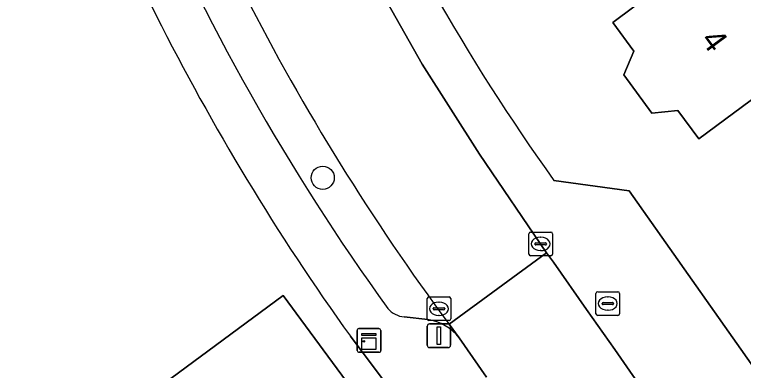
# Model space of a CAD drawing. Extents: x 163426 to 164192, y 380329 to 381641.
# Drawn here: x 163727.89 to 163758.68, y 381172.58 to 381187.61 of the extents above; entities that cross this region are included whole.
import ezdxf

# ---------------------------------------------------------------- set-up
doc = ezdxf.new("R2010")
doc.units = 0
for name, color, linetype in [('IMGEO_Boom', 7, 'Continuous'), ('IMGEO_Brandkraan', 7, 'Continuous'), ('IMGEO_Erf', 7, 'Continuous'), ('IMGEO_Kast', 7, 'Continuous'), ('IMGEO_Kolk', 7, 'Continuous'), ('IMGEO_Lichtmast', 7, 'Continuous'), ('IMGEO_Pand', 7, 'Continuous'), ('IMGEO_Pand_nummerreeks', 7, 'Continuous'), ('IMGEO_Parkeervlak_open', 7, 'Continuous'), ('IMGEO_Rijbaan_lokaal_open', 7, 'Continuous'), ('IMGEO_Voetpad_open', 7, 'Continuous')]:
    doc.layers.add(name, color=color, linetype=linetype)

msp = doc.modelspace()

# ---------------------------------------------------------------- linework, layer by layer
at = {"layer": 'IMGEO_Boom'}
msp.add_circle((163740.905, 381180.716), 0.489, dxfattribs=at)
at = {"layer": 'IMGEO_Brandkraan'}
for p, q in [((163752.447, 381174.976), (163752.447, 381175.828)), ((163752.522, 381175.902), (163753.374, 381175.902)), ((163753.448, 381175.828), (163753.448, 381174.976)), ((163752.935, 381175.682), (163752.96, 381175.682)), ((163752.706, 381175.396), (163752.706, 381175.408)), ((163753.144, 381175.359), (163752.746, 381175.359)), ((163752.749, 381175.445), (163753.147, 381175.445)), ((163753.19, 381175.408), (163753.19, 381175.396)), ((163753.374, 381174.902), (163752.522, 381174.902)), ((163752.958, 381175.122), (163752.933, 381175.122))]:
    msp.add_line(p, q, dxfattribs=at)
for points in [[(163752.447, 381174.976), (163752.447, 381175.828)], [(163752.522, 381175.902), (163753.374, 381175.902)], [(163753.448, 381175.828), (163753.448, 381174.976)], [(163753.374, 381174.902), (163752.522, 381174.902)]]:
    msp.add_lwpolyline(points, dxfattribs=at)
for centre, radius, start, end in [((163752.524, 381175.826), 0.0765, 91.552, 178.448), ((163752.524, 381175.826), 0.0765, 91.552, 178.448), ((163753.372, 381175.826), 0.0765, 1.552, 88.448), ((163753.372, 381175.826), 0.0765, 1.552, 88.448), ((163752.746, 381175.405), 0.0403, 85.8775, 175.7526), ((163752.743, 381175.395), 0.0366, 178.938, 274.7102), ((163753.147, 381175.402), 0.043, 264.8664, 352.4533), ((163753.151, 381175.407), 0.0386, 1.7309, 96.639), ((163752.524, 381174.978), 0.0765, 181.552, 268.448), ((163752.524, 381174.978), 0.0765, 181.552, 268.448), ((163753.372, 381174.978), 0.0765, 271.552, 358.448), ((163753.372, 381174.978), 0.0765, 271.552, 358.448)]:
    msp.add_arc(centre, radius, start, end, dxfattribs=at)
for centre, major_axis, ratio, start_param, end_param in [((163752.934, 381175.402), (-0.387, 0.002), 0.722429, 4.712389, 7.853982), ((163752.959, 381175.402), (-0.39, 0.002), 0.717154, 1.570796, 4.712389)]:
    msp.add_ellipse(centre, major_axis=major_axis, ratio=ratio, start_param=start_param, end_param=end_param, dxfattribs=at)
at = {"layer": 'IMGEO_Erf'}
for points in [[(163760.809, 381185.332), (163756.79, 381182.356), (163755.904, 381183.555), (163754.809, 381183.443), (163753.621, 381185.058), (163754.05, 381186.065), (163753.158, 381187.273), (163756.825, 381190.02)], [(163750.674, 381180.604), (163753.857, 381180.16), (163759.947, 381171.513), (163761.642, 381169.037), (163766.936, 381162.354), (163767.241, 381161.969), (163766.662, 381158.875)], [(163734.491, 381172.231), (163739.232, 381175.743), (163744.547, 381168.53)], [(163746.286, 381168.403), (163742.073, 381174.023)]]:
    msp.add_lwpolyline(points, dxfattribs=at)
for centre, radius, start, end in [((163824.328, 381233.05), 101.243, 197.72274, 215.66381), ((163821.974, 381231.796), 87.774, 203.20204, 215.67742)]:
    msp.add_arc(centre, radius, start, end, dxfattribs=at)
at = {"layer": 'IMGEO_Kast'}
for p, q in [((163742.361, 381173.418), (163742.361, 381174.259)), ((163742.361, 381174.259), (163742.361, 381173.418)), ((163742.436, 381174.343), (163743.277, 381174.343)), ((163743.277, 381174.343), (163742.436, 381174.343)), ((163743.361, 381174.268), (163743.361, 381173.427)), ((163743.361, 381173.427), (163743.361, 381174.268)), ((163743.286, 381173.343), (163742.445, 381173.343)), ((163742.445, 381173.343), (163743.286, 381173.343))]:
    msp.add_line(p, q, dxfattribs=at)
for points in [[(163742.556, 381174.133), (163743.156, 381174.133), (163743.156, 381174.048), (163742.556, 381174.048), (163742.556, 381174.133)], [(163742.556, 381173.958), (163743.156, 381173.958), (163743.156, 381173.469), (163742.556, 381173.469), (163742.556, 381173.958)]]:
    msp.add_lwpolyline(points, dxfattribs=at)
msp.add_circle((163742.64, 381173.807), 0.0377, dxfattribs=at)
for centre, start, end in [((163742.439, 381174.265), 92.4484, 184.2845), ((163742.439, 381174.265), 92.4484, 184.2845), ((163743.283, 381174.265), 2.4484, 94.2845), ((163743.283, 381174.265), 2.4484, 94.2845), ((163742.439, 381173.421), 182.4484, 274.2845), ((163742.439, 381173.421), 182.4484, 274.2845), ((163743.283, 381173.421), 272.4484, 4.2845), ((163743.283, 381173.421), 272.4484, 4.2845)]:
    msp.add_arc(centre, 0.0779, start, end, dxfattribs=at)
at = {"layer": 'IMGEO_Kolk'}
for p, q in [((163749.612, 381177.495), (163749.612, 381178.347)), ((163749.687, 381178.421), (163750.539, 381178.421)), ((163750.613, 381178.347), (163750.613, 381177.495)), ((163749.871, 381177.915), (163749.871, 381177.927)), ((163749.914, 381177.964), (163750.312, 381177.964)), ((163750.1, 381178.201), (163750.125, 381178.201)), ((163750.355, 381177.927), (163750.355, 381177.915)), ((163750.309, 381177.878), (163749.911, 381177.878)), ((163750.123, 381177.641), (163750.098, 381177.641)), ((163750.539, 381177.421), (163749.687, 381177.421)), ((163745.317, 381174.758), (163745.317, 381175.61)), ((163745.392, 381175.684), (163746.244, 381175.684)), ((163745.805, 381175.464), (163745.83, 381175.464)), ((163746.318, 381175.61), (163746.318, 381174.758)), ((163745.576, 381175.178), (163745.576, 381175.19)), ((163745.619, 381175.227), (163746.017, 381175.227)), ((163746.06, 381175.19), (163746.06, 381175.178)), ((163746.014, 381175.141), (163745.616, 381175.141)), ((163745.828, 381174.904), (163745.803, 381174.904)), ((163746.244, 381174.684), (163745.392, 381174.684))]:
    msp.add_line(p, q, dxfattribs=at)
for points in [[(163749.612, 381177.495), (163749.612, 381178.347)], [(163749.687, 381178.421), (163750.539, 381178.421)], [(163750.613, 381178.347), (163750.613, 381177.495)], [(163750.539, 381177.421), (163749.687, 381177.421)], [(163745.317, 381174.758), (163745.317, 381175.61)], [(163745.392, 381175.684), (163746.244, 381175.684)], [(163746.318, 381175.61), (163746.318, 381174.758)], [(163746.244, 381174.684), (163745.392, 381174.684)]]:
    msp.add_lwpolyline(points, dxfattribs=at)
for centre, radius, start, end in [((163749.689, 381178.345), 0.0765, 91.552, 178.448), ((163749.689, 381178.345), 0.0765, 91.552, 178.448), ((163750.537, 381178.345), 0.0765, 1.552, 88.448), ((163750.537, 381178.345), 0.0765, 1.552, 88.448), ((163749.911, 381177.924), 0.0403, 85.8775, 175.7526), ((163750.316, 381177.926), 0.0386, 1.7309, 96.639), ((163749.908, 381177.914), 0.0366, 178.938, 274.7102), ((163750.312, 381177.921), 0.043, 264.8664, 352.4533), ((163749.689, 381177.497), 0.0765, 181.552, 268.448), ((163749.689, 381177.497), 0.0765, 181.552, 268.448), ((163750.537, 381177.497), 0.0765, 271.552, 358.448), ((163750.537, 381177.497), 0.0765, 271.552, 358.448), ((163745.394, 381175.608), 0.0765, 91.552, 178.448), ((163745.394, 381175.608), 0.0765, 91.552, 178.448), ((163746.242, 381175.608), 0.0765, 1.552, 88.448), ((163746.242, 381175.608), 0.0765, 1.552, 88.448), ((163745.616, 381175.187), 0.0403, 85.8775, 175.7526), ((163745.613, 381175.177), 0.0366, 178.938, 274.7102), ((163746.017, 381175.184), 0.043, 264.8664, 352.4533), ((163746.021, 381175.189), 0.0386, 1.7309, 96.639), ((163745.394, 381174.76), 0.0765, 181.552, 268.448), ((163745.394, 381174.76), 0.0765, 181.552, 268.448), ((163746.242, 381174.76), 0.0765, 271.552, 358.448), ((163746.242, 381174.76), 0.0765, 271.552, 358.448)]:
    msp.add_arc(centre, radius, start, end, dxfattribs=at)
for centre, major_axis, ratio, start_param, end_param in [((163750.099, 381177.921), (-0.387, 0.002), 0.722429, 4.712389, 7.853982), ((163750.124, 381177.921), (-0.39, 0.002), 0.717154, 1.570796, 4.712389), ((163745.804, 381175.184), (-0.387, 0.002), 0.722429, 4.712389, 7.853982), ((163745.829, 381175.184), (-0.39, 0.002), 0.717154, 1.570796, 4.712389)]:
    msp.add_ellipse(centre, major_axis=major_axis, ratio=ratio, start_param=start_param, end_param=end_param, dxfattribs=at)
at = {"layer": 'IMGEO_Lichtmast'}
for p, q in [((163745.418, 381174.543), (163746.208, 381174.543)), ((163746.208, 381174.543), (163745.418, 381174.543)), ((163745.318, 381173.643), (163745.318, 381174.443)), ((163745.318, 381174.443), (163745.318, 381173.643)), ((163746.308, 381174.443), (163746.308, 381173.643)), ((163746.308, 381173.643), (163746.308, 381174.443)), ((163746.208, 381173.543), (163745.418, 381173.543)), ((163745.418, 381173.543), (163746.208, 381173.543))]:
    msp.add_line(p, q, dxfattribs=at)
msp.add_lwpolyline([(163745.738, 381174.418), (163745.888, 381174.418), (163745.888, 381173.668), (163745.738, 381173.668), (163745.738, 381174.418)], dxfattribs=at)
for centre, start, end in [((163745.418, 381174.443), 90, 180), ((163745.418, 381174.443), 90, 180), ((163746.208, 381174.443), 0, 90), ((163746.208, 381174.443), 360, 90), ((163745.418, 381173.643), 180, 270), ((163745.418, 381173.643), 180, 270), ((163746.208, 381173.643), 270, 0), ((163746.208, 381173.643), 270, 0)]:
    msp.add_arc(centre, 0.1, start, end, dxfattribs=at)
at = {"layer": 'IMGEO_Pand'}
for points in [[(163762.719, 381191.472), (163764.724, 381192.961), (163761.568, 381197.213), (163759.62, 381195.642), (163756.812, 381193.665), (163758.566, 381191.324), (163756.825, 381190.02), (163753.158, 381187.273), (163754.05, 381186.065), (163753.621, 381185.058), (163754.809, 381183.443), (163755.904, 381183.555), (163756.79, 381182.356), (163760.809, 381185.332), (163764.982, 381188.423)], [(163734.491, 381172.231), (163739.831, 381165.037), (163744.547, 381168.53), (163739.232, 381175.743)]]:
    msp.add_lwpolyline(points, close=True, dxfattribs=at)
at = {"layer": 'IMGEO_Parkeervlak_open'}
for points in [[(163744.353, 381174.839), (163745.34, 381174.73)], [(163746.674, 381173.955), (163746.246, 381174.528)]]:
    msp.add_lwpolyline(points, dxfattribs=at)
for centre, radius, start, end in [((163826.009, 381233.643), 99.281, 197.63443, 216.54366), ((163822.554, 381232.142), 97.301, 203.13364, 215.82137), ((163744.448, 381175.879), 1.045, 220.8491, 264.7746), ((163745.024, 381172.65), 2.103, 38.3307, 81.3596)]:
    msp.add_arc(centre, radius, start, end, dxfattribs=at)
at = {"layer": 'IMGEO_Rijbaan_lokaal_open'}
for points in [[(163746.246, 381174.528), (163750.364, 381177.548), (163747.527, 381181.713), (163745.111, 381185.509), (163742.544, 381190.055), (163741.678, 381191.751), (163740.551, 381194.087), (163738.485, 381198.945), (163736.923, 381203.175)], [(163756.668, 381168.521), (163756.361, 381168.965), (163753.243, 381173.468), (163752.049, 381175.159), (163750.652, 381177.154), (163750.364, 381177.548), (163746.246, 381174.528), (163746.674, 381173.955), (163747.823, 381172.29)]]:
    msp.add_lwpolyline(points, dxfattribs=at)
msp.add_arc((163826.009, 381233.643), 99.281, 197.63443, 216.54366, dxfattribs=at)
at = {"layer": 'IMGEO_Voetpad_open'}
for points in [[(163736.923, 381203.175), (163738.485, 381198.945), (163740.551, 381194.087), (163741.678, 381191.751), (163742.544, 381190.055), (163745.111, 381185.509), (163747.527, 381181.713), (163750.364, 381177.548), (163750.652, 381177.154), (163752.049, 381175.159), (163753.243, 381173.468), (163756.361, 381168.965), (163759.947, 381171.513), (163753.857, 381180.16), (163750.674, 381180.604)], [(163745.34, 381174.73), (163744.353, 381174.839)], [(163742.073, 381174.023), (163746.286, 381168.403), (163748.363, 381166.011)], [(163747.823, 381172.29), (163746.674, 381173.955)]]:
    msp.add_lwpolyline(points, dxfattribs=at)
for centre, radius, start, end in [((163824.328, 381233.05), 101.243, 197.72274, 215.66381), ((163821.974, 381231.796), 87.774, 203.20204, 215.67742), ((163822.554, 381232.142), 97.301, 203.13364, 215.82137), ((163744.448, 381175.879), 1.045, 220.8491, 264.7746), ((163745.024, 381172.65), 2.103, 38.3307, 81.3596)]:
    msp.add_arc(centre, radius, start, end, dxfattribs=at)

# ---------------------------------------------------------------- texts
at = {"layer": 'IMGEO_Pand_nummerreeks'}
msp.add_text('4', height=1, rotation=306.4514, dxfattribs=at).set_placement((163756.838, 381186.534))

doc.saveas('drawing.dxf')
